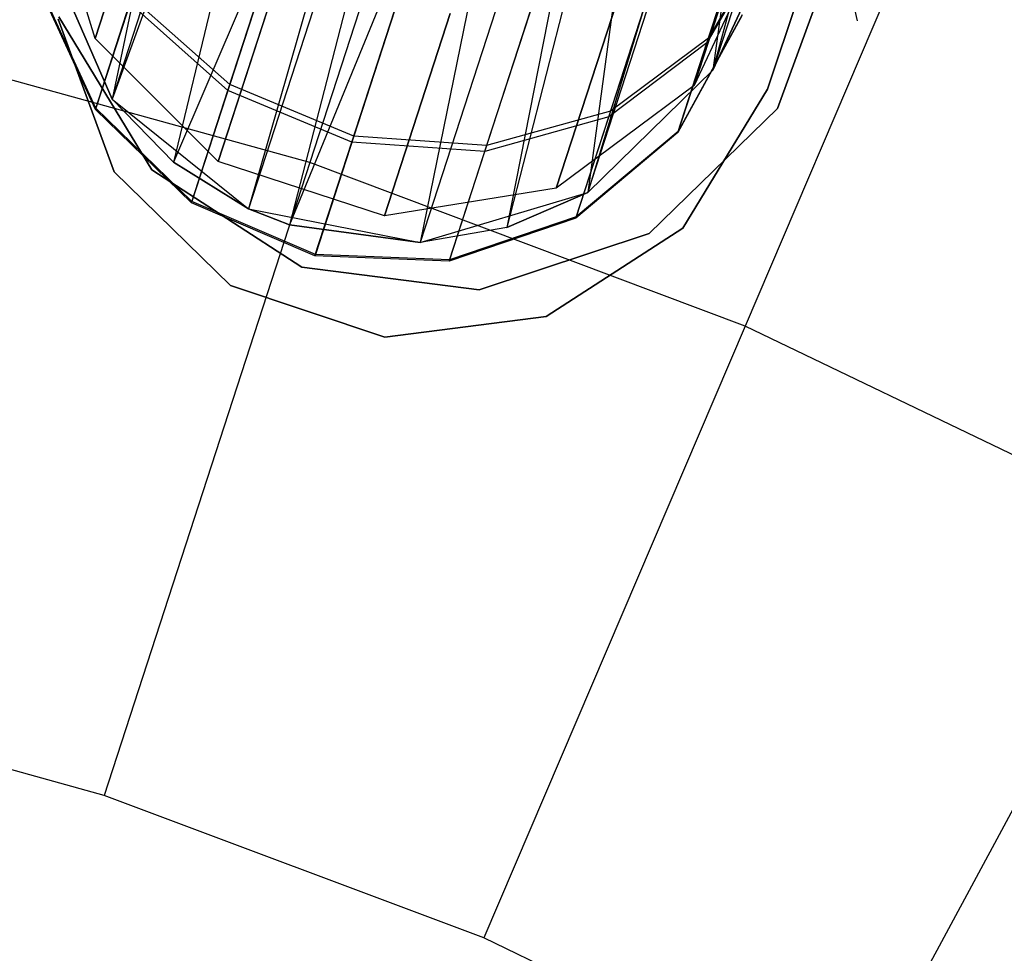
# Model space of a CAD drawing. Extents: x 0.3 to 7.1, y -3.38 to 3.38.
# Tile 469 of 604: x 4.06 to 4.32, y 1.13 to 1.39. Entities that reach past the tile are written whole.
import ezdxf

# ---------------------------------------------------------------- set-up
doc = ezdxf.new("R2010")
doc.units = 0
doc.header["$LTSCALE"] = 2.54
doc.layers.get('0').update_dxf_attribs({"linetype": 'CONTINUOUS'})

# ---------------------------------------------------------------- blocks, each defined once
blk = doc.blocks.new('SINGLES_AVVSTL_STL')
at = {"color": 0}
for p, q in [((4.11803, 1.54557, 61.36034), (4.08038, 1.36591, 61.34243)), ((4.11803, 1.54557, 61.36034), (4.08038, 1.36591, 61.34243)), ((4.1355, 1.53562, 61.34244), (4.08038, 1.36591, 61.34243)), ((4.1355, 1.53562, 61.34244), (4.08038, 1.36591, 61.34243)), ((4.14146, 1.53269, 61.33827), (4.08038, 1.36591, 61.34243)), ((4.14146, 1.53269, 61.33827), (4.08038, 1.36591, 61.34243)), ((4.14146, 1.53269, 61.33827), (4.09722, 1.34866, 61.33122)), ((4.14146, 1.53269, 61.33827), (4.09722, 1.34866, 61.33122)), ((4.17068, 1.52037, 61.32648), (4.09722, 1.34866, 61.33122)), ((4.17068, 1.52037, 61.32648), (4.09722, 1.34866, 61.33122)), ((4.17068, 1.52037, 61.32648), (4.1177, 1.33594, 61.32545)), ((4.17068, 1.52037, 61.32648), (4.1177, 1.33594, 61.32545)), ((4.17689, 1.51811, 61.32545), (4.1177, 1.33594, 61.32545)), ((4.17689, 1.51811, 61.32545), (4.1177, 1.33594, 61.32545)), ((4.17689, 1.51811, 61.32545), (4.12894, 1.33152, 61.32472)), ((4.17689, 1.51811, 61.32545), (4.12894, 1.33152, 61.32472)), ((4.20209, 1.51, 61.32577), (4.12894, 1.33152, 61.32472)), ((4.20209, 1.51, 61.32577), (4.12894, 1.33152, 61.32472)), ((4.18698, 1.51017, 5.1494), (4.13447, 1.34857, 5.30457)), ((4.18698, 1.51017, 5.1494), (4.13447, 1.34857, 5.30457)), ((4.20209, 1.51, 61.32577), (4.16467, 1.32674, 61.33122)), ((4.20209, 1.51, 61.32577), (4.16467, 1.32674, 61.33122)), ((4.2225, 1.50467, 61.33123), (4.16467, 1.32674, 61.33122)), ((4.2225, 1.50467, 61.33123), (4.16467, 1.32674, 61.33122)), ((4.2225, 1.50467, 61.33123), (4.18843, 1.3308, 61.34243)), ((4.2225, 1.50467, 61.33123), (4.18843, 1.3308, 61.34243)), ((4.2324, 1.50253, 61.3357), (4.18843, 1.3308, 61.34243)), ((4.2324, 1.50253, 61.3357), (4.18843, 1.3308, 61.34243)), ((4.2324, 1.50253, 61.3357), (4.21053, 1.34043, 61.35841)), ((4.2324, 1.50253, 61.3357), (4.21053, 1.34043, 61.35841)), ((4.28597, 1.5006, 61.40081), (4.24478, 1.37386, 61.40079)), ((4.28597, 1.5006, 61.40081), (4.24478, 1.37386, 61.40079)), ((4.25874, 1.49861, 61.35514), (4.21053, 1.34043, 61.35841)), ((4.25874, 1.49861, 61.35514), (4.21053, 1.34043, 61.35841)), ((4.21053, 1.34043, 61.35841), (4.26186, 1.49837, 61.35842)), ((4.21053, 1.34043, 61.35841), (4.26186, 1.49837, 61.35842)), ((4.27849, 1.49866, 61.38237), (4.24478, 1.37386, 61.40079)), ((4.27849, 1.49866, 61.38237), (4.24478, 1.37386, 61.40079)), ((4.26186, 1.49837, 61.35842), (4.24478, 1.37386, 61.40079)), ((4.26186, 1.49837, 61.35842), (4.24478, 1.37386, 61.40079)), ((4.32038, 1.4601, 5.1494), (4.2536, 1.30386, 5.30457)), ((4.32038, 1.4601, 5.1494), (4.2536, 1.30386, 5.30457)), ((4.28988, 1.45887, 54.83894), (4.25969, 1.36864, 54.83894)), ((4.25969, 1.36864, 54.63894), (4.28988, 1.45887, 54.63894)), ((4.28988, 1.45887, 54.83894), (4.25969, 1.36864, 54.83894)), ((4.25969, 1.36864, 54.63894), (4.28988, 1.45887, 54.63894)), ((4.28988, 1.45887, 20.47364), (4.25969, 1.36863, 20.47364)), ((4.25969, 1.36863, 20.27364), (4.28988, 1.45887, 20.27364)), ((4.28988, 1.45887, 20.47364), (4.25969, 1.36863, 20.47364)), ((4.25969, 1.36863, 20.27364), (4.28988, 1.45887, 20.27364)), ((4.07579, 1.38254, 20.28282), (4.09242, 1.43374, 20.17199)), ((4.07579, 1.38254, 20.28282), (4.09242, 1.43374, 20.17199)), ((4.09242, 1.43374, 20.51688), (4.07579, 1.38254, 20.40604)), ((4.09242, 1.43374, 20.51688), (4.07579, 1.38254, 20.40604)), ((4.13272, 1.43173, 54.94895), (4.11264, 1.36992, 54.86879)), ((4.13272, 1.43173, 54.94895), (4.11264, 1.36992, 54.86879)), ((4.25959, 1.43188, 54.90357), (4.24358, 1.3826, 54.83967)), ((4.25959, 1.43188, 54.90357), (4.24358, 1.3826, 54.83967)), ((4.1121, 1.36828, 54.58468), (4.13194, 1.42934, 54.50357)), ((4.1121, 1.36828, 54.58468), (4.13194, 1.42934, 54.50357)), ((4.24315, 1.38129, 54.61317), (4.25897, 1.42996, 54.5485)), ((4.24315, 1.38129, 54.61317), (4.25897, 1.42996, 54.5485)), ((4.07579, 1.38254, 20.28282), (4.06179, 1.42745, 20.29165)), ((4.07579, 1.38254, 20.40604), (4.06179, 1.42745, 20.39721)), ((4.07579, 1.38254, 20.28282), (4.06179, 1.42745, 20.29165)), ((4.07579, 1.38254, 20.40604), (4.06179, 1.42745, 20.39721)), ((4.16684, 1.41831, 54.95151), (4.14652, 1.35579, 54.87044)), ((4.16684, 1.41831, 54.95151), (4.14652, 1.35579, 54.87044)), ((4.23487, 1.41839, 54.92718), (4.21673, 1.36259, 54.85482)), ((4.23487, 1.41839, 54.92718), (4.21673, 1.36259, 54.85482)), ((4.25957, 1.41938, 61.75081), (4.24478, 1.37386, 61.40079)), ((4.25957, 1.41938, 61.75081), (4.24478, 1.37386, 61.40079)), ((4.14598, 1.35413, 54.58307), (4.16605, 1.41589, 54.50104)), ((4.14598, 1.35413, 54.58307), (4.16605, 1.41589, 54.50104)), ((4.21625, 1.36111, 54.59835), (4.23416, 1.41622, 54.52513)), ((4.21625, 1.36111, 54.59835), (4.23416, 1.41622, 54.52513)), ((4.20249, 1.41366, 54.94391), (4.18286, 1.35323, 54.86556)), ((4.20249, 1.41366, 54.94391), (4.18286, 1.35323, 54.86556)), ((4.23964, 1.36966, 20.29165), (4.25389, 1.41353, 20.1967)), ((4.23964, 1.36966, 20.29165), (4.25389, 1.41353, 20.1967)), ((4.25389, 1.41353, 20.49216), (4.23964, 1.36966, 20.39721)), ((4.25389, 1.41353, 20.49216), (4.23964, 1.36966, 20.39721)), ((4.25944, 1.41192, 20.30231), (4.23964, 1.36966, 20.29165)), ((4.25944, 1.41192, 20.38656), (4.23964, 1.36966, 20.39721)), ((4.25944, 1.41192, 20.30231), (4.23964, 1.36966, 20.29165)), ((4.25944, 1.41192, 20.38656), (4.23964, 1.36966, 20.39721)), ((4.06126, 1.40979, 61.75081), (4.08038, 1.36591, 61.75081)), ((4.08038, 1.36591, 61.34243), (4.06126, 1.40979, 61.37825)), ((4.08038, 1.36591, 61.34243), (4.06126, 1.40979, 61.37825)), ((4.06126, 1.40979, 61.75081), (4.08038, 1.36591, 61.75081)), ((4.18234, 1.35163, 54.58784), (4.20173, 1.41131, 54.50856)), ((4.18234, 1.35163, 54.58784), (4.20173, 1.41131, 54.50856)), ((4.2594, 1.40944, 54.6303), (4.24315, 1.38129, 54.61317)), ((4.2594, 1.40944, 54.6303), (4.24315, 1.38129, 54.61317)), ((4.25976, 1.41055, 54.82215), (4.24358, 1.3826, 54.83967)), ((4.25976, 1.41055, 54.82215), (4.24358, 1.3826, 54.83967)), ((4.27926, 1.40929, 61.72336), (4.26241, 1.36332, 61.72336)), ((4.26241, 1.36332, 61.52336), (4.27926, 1.40929, 61.52336)), ((4.26241, 1.36332, 61.52336), (4.27926, 1.40929, 61.52336)), ((4.27926, 1.40929, 61.72336), (4.26241, 1.36332, 61.72336)), ((4.27926, 1.40929, 61.52336), (4.28422, 1.38733, 61.52336)), ((4.1094, 1.34883, 20.27784), (4.12738, 1.40417, 20.15803)), ((4.1094, 1.34883, 20.27784), (4.12738, 1.40417, 20.15803)), ((4.12738, 1.40417, 20.53083), (4.1094, 1.34883, 20.41103)), ((4.12738, 1.40417, 20.53083), (4.1094, 1.34883, 20.41103)), ((4.07584, 1.36311, 54.68483), (4.06059, 1.39632, 54.68875)), ((4.07584, 1.36311, 54.68483), (4.06059, 1.39632, 54.68875)), ((4.07596, 1.36348, 54.76807), (4.0607, 1.39665, 54.7639)), ((4.07596, 1.36348, 54.76807), (4.0607, 1.39665, 54.7639)), ((4.24478, 1.37386, 61.75081), (4.25494, 1.39572, 61.75081)), ((4.25494, 1.39572, 61.75081), (4.24478, 1.37386, 61.40079)), ((4.25494, 1.39572, 61.75081), (4.24478, 1.37386, 61.40079)), ((4.24478, 1.37386, 61.75081), (4.25494, 1.39572, 61.75081)), ((4.08578, 1.39371, 54.86085), (4.07596, 1.36348, 54.76807)), ((4.08578, 1.39371, 54.86085), (4.07596, 1.36348, 54.76807)), ((4.11264, 1.36992, 54.86879), (4.08578, 1.39371, 54.86085)), ((4.11264, 1.36992, 54.86879), (4.08578, 1.39371, 54.86085)), ((4.20192, 1.34156, 20.28282), (4.21856, 1.39276, 20.17199)), ((4.20192, 1.34156, 20.28282), (4.21856, 1.39276, 20.17199)), ((4.21856, 1.39276, 20.51688), (4.20192, 1.34156, 20.40604)), ((4.21856, 1.39276, 20.51688), (4.20192, 1.34156, 20.40604)), ((4.07584, 1.36311, 54.68483), (4.08527, 1.39216, 54.59245)), ((4.07584, 1.36311, 54.68483), (4.08527, 1.39216, 54.59245)), ((4.1121, 1.36828, 54.58468), (4.08527, 1.39216, 54.59245)), ((4.1121, 1.36828, 54.58468), (4.08527, 1.39216, 54.59245)), ((4.08092, 1.34601, 54.83894), (4.06564, 1.38781, 54.83894)), ((4.06564, 1.38781, 54.63894), (4.08092, 1.34601, 54.63894)), ((4.06564, 1.38781, 54.63894), (4.08092, 1.34601, 54.63894)), ((4.08092, 1.34601, 54.83894), (4.06564, 1.38781, 54.83894)), ((4.08092, 1.346, 20.47364), (4.06564, 1.3878, 20.47364)), ((4.06564, 1.3878, 20.27364), (4.08092, 1.346, 20.27364)), ((4.06564, 1.3878, 20.27364), (4.08092, 1.346, 20.27364)), ((4.08092, 1.346, 20.47364), (4.06564, 1.3878, 20.47364)), ((4.09123, 1.34658, 61.72336), (4.06579, 1.38841, 61.72336)), ((4.06579, 1.38841, 61.52336), (4.09123, 1.34658, 61.52336)), ((4.06579, 1.38841, 61.52336), (4.09123, 1.34658, 61.52336)), ((4.09123, 1.34658, 61.72336), (4.06579, 1.38841, 61.72336)), ((4.15492, 1.33404, 20.27784), (4.1729, 1.38938, 20.15803)), ((4.15492, 1.33404, 20.27784), (4.1729, 1.38938, 20.15803)), ((4.1729, 1.38938, 20.53083), (4.15492, 1.33404, 20.41103)), ((4.1729, 1.38938, 20.53083), (4.15492, 1.33404, 20.41103)), ((4.25265, 1.38868, 54.69634), (4.23519, 1.35678, 54.69113)), ((4.25265, 1.38868, 54.69634), (4.23519, 1.35678, 54.69113)), ((4.25274, 1.38895, 54.75582), (4.23529, 1.35709, 54.76136)), ((4.25274, 1.38895, 54.75582), (4.23529, 1.35709, 54.76136)), ((4.13447, 1.34857, 5.30457), (4.01183, 1.38242, 5.30457)), ((4.13447, 1.34857, 5.30457), (4.01183, 1.38242, 5.30457)), ((4.1094, 1.34883, 20.27784), (4.07579, 1.38254, 20.28282)), ((4.1094, 1.34883, 20.41103), (4.07579, 1.38254, 20.40604)), ((4.07579, 1.38254, 20.40604), (4.07579, 1.38254, 20.28282)), ((4.1094, 1.34883, 20.27784), (4.07579, 1.38254, 20.28282)), ((4.07579, 1.38254, 20.40604), (4.07579, 1.38254, 20.28282)), ((4.1094, 1.34883, 20.41103), (4.07579, 1.38254, 20.40604)), ((4.24358, 1.3826, 54.83967), (4.21673, 1.36259, 54.85482)), ((4.24358, 1.3826, 54.83967), (4.21673, 1.36259, 54.85482)), ((4.24358, 1.3826, 54.83967), (4.23529, 1.35709, 54.76136)), ((4.24358, 1.3826, 54.83967), (4.23529, 1.35709, 54.76136)), ((4.24315, 1.38129, 54.61317), (4.21625, 1.36111, 54.59835)), ((4.24315, 1.38129, 54.61317), (4.21625, 1.36111, 54.59835)), ((4.23519, 1.35678, 54.69113), (4.24315, 1.38129, 54.61317)), ((4.23519, 1.35678, 54.69113), (4.24315, 1.38129, 54.61317)), ((4.21053, 1.34043, 61.75081), (4.24478, 1.37386, 61.75081)), ((4.24478, 1.37386, 61.40079), (4.21053, 1.34043, 61.35841)), ((4.21053, 1.34043, 61.75081), (4.24478, 1.37386, 61.75081)), ((4.24478, 1.37386, 61.40079), (4.21053, 1.34043, 61.35841)), ((4.24478, 1.37386, 61.40079), (4.24478, 1.37386, 61.75081)), ((4.24478, 1.37386, 61.40079), (4.24478, 1.37386, 61.75081)), ((4.11264, 1.36992, 54.86879), (4.10224, 1.33792, 54.77057)), ((4.11264, 1.36992, 54.86879), (4.10224, 1.33792, 54.77057)), ((4.14652, 1.35579, 54.87044), (4.11264, 1.36992, 54.86879)), ((4.14652, 1.35579, 54.87044), (4.11264, 1.36992, 54.86879)), ((4.23964, 1.36966, 20.29165), (4.20192, 1.34156, 20.28282)), ((4.23964, 1.36966, 20.39721), (4.20192, 1.34156, 20.40604)), ((4.23964, 1.36966, 20.29165), (4.20192, 1.34156, 20.28282)), ((4.23964, 1.36966, 20.39721), (4.20192, 1.34156, 20.40604)), ((4.25969, 1.36864, 54.83894), (4.23653, 1.33063, 54.83894)), ((4.23653, 1.33063, 54.63894), (4.25969, 1.36864, 54.63894)), ((4.23653, 1.33063, 54.63894), (4.25969, 1.36864, 54.63894)), ((4.25969, 1.36864, 54.83894), (4.23653, 1.33063, 54.83894)), ((4.25969, 1.36863, 20.47364), (4.23653, 1.33063, 20.47364)), ((4.23653, 1.33063, 20.27364), (4.25969, 1.36863, 20.27364)), ((4.23653, 1.33063, 20.27364), (4.25969, 1.36863, 20.27364)), ((4.25969, 1.36863, 20.47364), (4.23653, 1.33063, 20.47364)), ((4.23964, 1.36966, 20.39721), (4.23964, 1.36966, 20.29165)), ((4.23964, 1.36966, 20.39721), (4.23964, 1.36966, 20.29165)), ((4.25969, 1.36864, 54.63894), (4.25969, 1.36864, 54.83894)), ((4.25969, 1.36864, 54.63894), (4.25969, 1.36864, 54.83894)), ((4.25969, 1.36863, 20.27364), (4.25969, 1.36863, 20.47364)), ((4.25969, 1.36863, 20.27364), (4.25969, 1.36863, 20.47364)), ((4.08038, 1.36591, 61.75081), (4.1177, 1.33594, 61.75081)), ((4.09722, 1.34866, 61.33122), (4.08038, 1.36591, 61.34243)), ((4.08038, 1.36591, 61.34243), (4.08038, 1.36591, 61.75081)), ((4.08038, 1.36591, 61.34243), (4.08038, 1.36591, 61.75081)), ((4.09722, 1.34866, 61.33122), (4.08038, 1.36591, 61.34243)), ((4.09722, 1.34866, 61.33122), (4.08038, 1.36591, 61.75081)), ((4.09722, 1.34866, 61.33122), (4.08038, 1.36591, 61.75081)), ((4.08038, 1.36591, 61.75081), (4.1177, 1.33594, 61.75081)), ((4.10211, 1.33753, 54.68248), (4.1121, 1.36828, 54.58468)), ((4.10211, 1.33753, 54.68248), (4.1121, 1.36828, 54.58468)), ((4.14598, 1.35413, 54.58307), (4.1121, 1.36828, 54.58468)), ((4.14598, 1.35413, 54.58307), (4.1121, 1.36828, 54.58468)), ((4.07596, 1.36348, 54.76807), (4.07584, 1.36311, 54.68483)), ((4.07596, 1.36348, 54.76807), (4.07584, 1.36311, 54.68483)), ((4.10211, 1.33753, 54.68248), (4.07584, 1.36311, 54.68483)), ((4.10211, 1.33753, 54.68248), (4.07584, 1.36311, 54.68483)), ((4.10224, 1.33792, 54.77057), (4.07596, 1.36348, 54.76807)), ((4.10224, 1.33792, 54.77057), (4.07596, 1.36348, 54.76807)), ((4.26241, 1.36332, 61.72336), (4.22729, 1.32922, 61.72336)), ((4.22729, 1.32922, 61.52336), (4.26241, 1.36332, 61.52336)), ((4.22729, 1.32922, 61.52336), (4.26241, 1.36332, 61.52336)), ((4.26241, 1.36332, 61.72336), (4.22729, 1.32922, 61.72336)), ((4.26241, 1.36332, 61.52336), (4.26241, 1.36332, 61.72336)), ((4.26241, 1.36332, 61.52336), (4.26241, 1.36332, 61.72336)), ((4.21625, 1.36111, 54.59835), (4.18234, 1.35163, 54.58784)), ((4.21625, 1.36111, 54.59835), (4.18234, 1.35163, 54.58784)), ((4.21673, 1.36259, 54.85482), (4.18286, 1.35323, 54.86556)), ((4.21673, 1.36259, 54.85482), (4.18286, 1.35323, 54.86556)), ((4.20723, 1.33335, 54.68663), (4.21625, 1.36111, 54.59835)), ((4.20723, 1.33335, 54.68663), (4.21625, 1.36111, 54.59835)), ((4.21673, 1.36259, 54.85482), (4.20735, 1.33371, 54.76616)), ((4.21673, 1.36259, 54.85482), (4.20735, 1.33371, 54.76616)), ((4.14652, 1.35579, 54.87044), (4.13601, 1.32343, 54.77109)), ((4.14652, 1.35579, 54.87044), (4.13601, 1.32343, 54.77109)), ((4.18286, 1.35323, 54.86556), (4.14652, 1.35579, 54.87044)), ((4.18286, 1.35323, 54.86556), (4.14652, 1.35579, 54.87044)), ((4.23519, 1.35678, 54.69113), (4.20723, 1.33335, 54.68663)), ((4.23519, 1.35678, 54.69113), (4.20723, 1.33335, 54.68663)), ((4.23529, 1.35709, 54.76136), (4.20735, 1.33371, 54.76616)), ((4.23529, 1.35709, 54.76136), (4.20735, 1.33371, 54.76616)), ((4.23529, 1.35709, 54.76136), (4.23519, 1.35678, 54.69113)), ((4.23529, 1.35709, 54.76136), (4.23519, 1.35678, 54.69113)), ((4.13588, 1.32303, 54.68199), (4.14598, 1.35413, 54.58307)), ((4.13588, 1.32303, 54.68199), (4.14598, 1.35413, 54.58307)), ((4.18234, 1.35163, 54.58784), (4.14598, 1.35413, 54.58307)), ((4.18234, 1.35163, 54.58784), (4.14598, 1.35413, 54.58307)), ((4.18286, 1.35323, 54.86556), (4.1727, 1.32196, 54.76956)), ((4.18286, 1.35323, 54.86556), (4.1727, 1.32196, 54.76956)), ((4.17257, 1.32157, 54.68344), (4.18234, 1.35163, 54.58784)), ((4.17257, 1.32157, 54.68344), (4.18234, 1.35163, 54.58784)), ((4.13447, 1.34857, 5.30457), (4.07824, 1.17551, 5.4454)), ((4.13447, 1.34857, 5.30457), (4.07824, 1.17551, 5.4454)), ((4.1177, 1.33594, 61.32545), (4.09722, 1.34866, 61.33122)), ((4.09722, 1.34866, 61.33122), (4.1177, 1.33594, 61.75081)), ((4.09722, 1.34866, 61.33122), (4.1177, 1.33594, 61.75081)), ((4.1177, 1.33594, 61.32545), (4.09722, 1.34866, 61.33122)), ((4.15492, 1.33404, 20.27784), (4.1094, 1.34883, 20.27784)), ((4.15492, 1.33404, 20.41103), (4.1094, 1.34883, 20.41103)), ((4.1094, 1.34883, 20.41103), (4.1094, 1.34883, 20.27784)), ((4.15492, 1.33404, 20.27784), (4.1094, 1.34883, 20.27784)), ((4.1094, 1.34883, 20.41103), (4.1094, 1.34883, 20.27784)), ((4.15492, 1.33404, 20.41103), (4.1094, 1.34883, 20.41103)), ((4.2536, 1.30386, 5.30457), (4.13447, 1.34857, 5.30457)), ((4.2536, 1.30386, 5.30457), (4.13447, 1.34857, 5.30457)), ((4.11282, 1.31497, 54.83894), (4.08092, 1.34601, 54.83894)), ((4.08092, 1.34601, 54.63894), (4.11282, 1.31497, 54.63894)), ((4.08092, 1.34601, 54.63894), (4.11282, 1.31497, 54.63894)), ((4.08092, 1.34601, 54.63894), (4.08092, 1.34601, 54.83894)), ((4.11282, 1.31497, 54.83894), (4.08092, 1.34601, 54.83894)), ((4.08092, 1.34601, 54.63894), (4.08092, 1.34601, 54.83894)), ((4.11282, 1.31497, 20.47364), (4.08092, 1.346, 20.47364)), ((4.08092, 1.346, 20.27364), (4.11282, 1.31497, 20.27364)), ((4.08092, 1.346, 20.27364), (4.11282, 1.31497, 20.27364)), ((4.08092, 1.346, 20.27364), (4.08092, 1.346, 20.47364)), ((4.11282, 1.31497, 20.47364), (4.08092, 1.346, 20.47364)), ((4.08092, 1.346, 20.27364), (4.08092, 1.346, 20.47364)), ((4.13229, 1.31993, 61.72336), (4.09123, 1.34658, 61.72336)), ((4.09123, 1.34658, 61.52336), (4.13229, 1.31993, 61.52336)), ((4.09123, 1.34658, 61.52336), (4.13229, 1.31993, 61.52336)), ((4.09123, 1.34658, 61.52336), (4.09123, 1.34658, 61.72336)), ((4.13229, 1.31993, 61.72336), (4.09123, 1.34658, 61.72336)), ((4.09123, 1.34658, 61.52336), (4.09123, 1.34658, 61.72336)), ((4.20192, 1.34156, 20.28282), (4.15492, 1.33404, 20.27784)), ((4.20192, 1.34156, 20.40604), (4.15492, 1.33404, 20.41103)), ((4.20192, 1.34156, 20.28282), (4.15492, 1.33404, 20.27784)), ((4.20192, 1.34156, 20.40604), (4.15492, 1.33404, 20.41103)), ((4.20192, 1.34156, 20.40604), (4.20192, 1.34156, 20.28282)), ((4.20192, 1.34156, 20.40604), (4.20192, 1.34156, 20.28282)), ((4.16467, 1.32674, 61.75081), (4.21053, 1.34043, 61.75081)), ((4.16467, 1.32674, 61.75081), (4.21053, 1.34043, 61.75081)), ((4.21053, 1.34043, 61.35841), (4.18843, 1.3308, 61.34243)), ((4.18843, 1.3308, 61.34243), (4.21053, 1.34043, 61.75081)), ((4.18843, 1.3308, 61.34243), (4.21053, 1.34043, 61.75081)), ((4.21053, 1.34043, 61.35841), (4.18843, 1.3308, 61.34243)), ((4.21053, 1.34043, 61.35841), (4.21053, 1.34043, 61.75081)), ((4.21053, 1.34043, 61.35841), (4.21053, 1.34043, 61.75081)), ((4.10224, 1.33792, 54.77057), (4.10211, 1.33753, 54.68248)), ((4.10224, 1.33792, 54.77057), (4.10211, 1.33753, 54.68248)), ((4.13588, 1.32303, 54.68199), (4.10211, 1.33753, 54.68248)), ((4.13588, 1.32303, 54.68199), (4.10211, 1.33753, 54.68248)), ((4.13601, 1.32343, 54.77109), (4.10224, 1.33792, 54.77057)), ((4.13601, 1.32343, 54.77109), (4.10224, 1.33792, 54.77057)), ((4.1177, 1.33594, 61.75081), (4.16467, 1.32674, 61.75081)), ((4.12894, 1.33152, 61.32472), (4.1177, 1.33594, 61.32545)), ((4.1177, 1.33594, 61.75081), (4.16467, 1.32674, 61.75081)), ((4.1177, 1.33594, 61.75081), (4.12894, 1.33152, 61.32472)), ((4.1177, 1.33594, 61.32545), (4.1177, 1.33594, 61.75081)), ((4.1177, 1.33594, 61.32545), (4.1177, 1.33594, 61.75081)), ((4.12894, 1.33152, 61.32472), (4.1177, 1.33594, 61.32545)), ((4.1177, 1.33594, 61.75081), (4.12894, 1.33152, 61.32472)), ((4.15492, 1.33404, 20.41103), (4.15492, 1.33404, 20.27784)), ((4.15492, 1.33404, 20.41103), (4.15492, 1.33404, 20.27784)), ((4.20735, 1.33371, 54.76616), (4.1727, 1.32196, 54.76956)), ((4.20735, 1.33371, 54.76616), (4.1727, 1.32196, 54.76956)), ((4.20735, 1.33371, 54.76616), (4.20723, 1.33335, 54.68663)), ((4.20735, 1.33371, 54.76616), (4.20723, 1.33335, 54.68663)), ((4.16467, 1.32674, 61.33122), (4.12894, 1.33152, 61.32472)), ((4.12894, 1.33152, 61.32472), (4.16467, 1.32674, 61.75081)), ((4.16467, 1.32674, 61.33122), (4.12894, 1.33152, 61.32472)), ((4.12894, 1.33152, 61.32472), (4.16467, 1.32674, 61.75081)), ((4.18843, 1.3308, 61.34243), (4.16467, 1.32674, 61.33122)), ((4.18843, 1.3308, 61.34243), (4.16467, 1.32674, 61.33122)), ((4.18843, 1.3308, 61.34243), (4.16467, 1.32674, 61.75081)), ((4.18843, 1.3308, 61.34243), (4.16467, 1.32674, 61.75081)), ((4.20723, 1.33335, 54.68663), (4.17257, 1.32157, 54.68344)), ((4.20723, 1.33335, 54.68663), (4.17257, 1.32157, 54.68344)), ((4.22729, 1.32922, 61.72336), (4.18085, 1.31373, 61.72336)), ((4.18085, 1.31373, 61.52336), (4.22729, 1.32922, 61.52336)), ((4.18085, 1.31373, 61.52336), (4.22729, 1.32922, 61.52336)), ((4.22729, 1.32922, 61.72336), (4.18085, 1.31373, 61.72336)), ((4.23653, 1.33063, 54.83894), (4.19917, 1.30644, 54.83894)), ((4.19917, 1.30644, 54.63894), (4.23653, 1.33063, 54.63894)), ((4.19917, 1.30644, 54.63894), (4.23653, 1.33063, 54.63894)), ((4.23653, 1.33063, 54.83894), (4.19917, 1.30644, 54.83894)), ((4.23653, 1.33063, 20.47364), (4.19917, 1.30644, 20.47364)), ((4.19917, 1.30644, 20.27364), (4.23653, 1.33063, 20.27364)), ((4.19917, 1.30644, 20.27364), (4.23653, 1.33063, 20.27364)), ((4.23653, 1.33063, 20.47364), (4.19917, 1.30644, 20.47364)), ((4.22729, 1.32922, 61.52336), (4.22729, 1.32922, 61.72336)), ((4.22729, 1.32922, 61.52336), (4.22729, 1.32922, 61.72336)), ((4.23653, 1.33063, 54.63894), (4.23653, 1.33063, 54.83894)), ((4.23653, 1.33063, 54.63894), (4.23653, 1.33063, 54.83894)), ((4.23653, 1.33063, 20.27364), (4.23653, 1.33063, 20.47364)), ((4.23653, 1.33063, 20.27364), (4.23653, 1.33063, 20.47364)), ((4.16467, 1.32674, 61.33122), (4.16467, 1.32674, 61.75081)), ((4.16467, 1.32674, 61.33122), (4.16467, 1.32674, 61.75081)), ((4.13601, 1.32343, 54.77109), (4.13588, 1.32303, 54.68199)), ((4.13601, 1.32343, 54.77109), (4.13588, 1.32303, 54.68199)), ((4.17257, 1.32157, 54.68344), (4.13588, 1.32303, 54.68199)), ((4.17257, 1.32157, 54.68344), (4.13588, 1.32303, 54.68199)), ((4.1727, 1.32196, 54.76956), (4.13601, 1.32343, 54.77109)), ((4.1727, 1.32196, 54.76956), (4.13601, 1.32343, 54.77109)), ((4.1727, 1.32196, 54.76956), (4.17257, 1.32157, 54.68344)), ((4.1727, 1.32196, 54.76956), (4.17257, 1.32157, 54.68344)), ((4.18085, 1.31373, 61.72336), (4.13229, 1.31993, 61.72336)), ((4.13229, 1.31993, 61.52336), (4.18085, 1.31373, 61.52336)), ((4.13229, 1.31993, 61.52336), (4.18085, 1.31373, 61.52336)), ((4.13229, 1.31993, 61.52336), (4.13229, 1.31993, 61.72336)), ((4.18085, 1.31373, 61.72336), (4.13229, 1.31993, 61.72336)), ((4.13229, 1.31993, 61.52336), (4.13229, 1.31993, 61.72336)), ((4.15502, 1.30085, 54.83894), (4.11282, 1.31497, 54.83894)), ((4.11282, 1.31497, 54.63894), (4.15502, 1.30085, 54.63894)), ((4.11282, 1.31497, 54.63894), (4.15502, 1.30085, 54.63894)), ((4.11282, 1.31497, 54.63894), (4.11282, 1.31497, 54.83894)), ((4.15502, 1.30085, 54.83894), (4.11282, 1.31497, 54.83894)), ((4.11282, 1.31497, 54.63894), (4.11282, 1.31497, 54.83894)), ((4.15502, 1.30085, 20.47364), (4.11282, 1.31497, 20.47364)), ((4.11282, 1.31497, 20.27364), (4.15502, 1.30085, 20.27364)), ((4.11282, 1.31497, 20.27364), (4.15502, 1.30085, 20.27364)), ((4.11282, 1.31497, 20.27364), (4.11282, 1.31497, 20.47364)), ((4.15502, 1.30085, 20.47364), (4.11282, 1.31497, 20.47364)), ((4.11282, 1.31497, 20.27364), (4.11282, 1.31497, 20.47364)), ((4.18085, 1.31373, 61.52336), (4.18085, 1.31373, 61.72336)), ((4.18085, 1.31373, 61.52336), (4.18085, 1.31373, 61.72336)), ((4.19917, 1.30644, 54.83894), (4.15502, 1.30085, 54.83894)), ((4.15502, 1.30085, 54.63894), (4.19917, 1.30644, 54.63894)), ((4.15502, 1.30085, 54.63894), (4.19917, 1.30644, 54.63894)), ((4.19917, 1.30644, 54.83894), (4.15502, 1.30085, 54.83894)), ((4.19917, 1.30644, 20.47364), (4.15502, 1.30085, 20.47364)), ((4.15502, 1.30085, 20.27364), (4.19917, 1.30644, 20.27364)), ((4.15502, 1.30085, 20.27364), (4.19917, 1.30644, 20.27364)), ((4.19917, 1.30644, 20.47364), (4.15502, 1.30085, 20.47364)), ((4.2536, 1.30386, 5.30457), (4.18208, 1.13654, 5.4454)), ((4.2536, 1.30386, 5.30457), (4.18208, 1.13654, 5.4454)), ((4.19917, 1.30644, 54.63894), (4.19917, 1.30644, 54.83894)), ((4.19917, 1.30644, 54.63894), (4.19917, 1.30644, 54.83894)), ((4.19917, 1.30644, 20.27364), (4.19917, 1.30644, 20.47364)), ((4.19917, 1.30644, 20.27364), (4.19917, 1.30644, 20.47364)), ((4.36823, 1.24866, 5.30457), (4.2536, 1.30386, 5.30457)), ((4.36823, 1.24866, 5.30457), (4.2536, 1.30386, 5.30457)), ((4.15502, 1.30085, 54.63894), (4.15502, 1.30085, 54.83894)), ((4.15502, 1.30085, 54.63894), (4.15502, 1.30085, 54.83894)), ((4.15502, 1.30085, 20.27364), (4.15502, 1.30085, 20.47364)), ((4.15502, 1.30085, 20.27364), (4.15502, 1.30085, 20.47364)), ((4.36823, 1.24866, 5.30457), (4.282, 1.08842, 5.4454)), ((4.36823, 1.24866, 5.30457), (4.282, 1.08842, 5.4454)), ((4.07824, 1.17551, 5.4454), (3.97133, 1.20501, 5.4454)), ((4.07824, 1.17551, 5.4454), (3.97133, 1.20501, 5.4454)), ((4.18208, 1.13654, 5.4454), (4.07824, 1.17551, 5.4454)), ((4.18208, 1.13654, 5.4454), (4.07824, 1.17551, 5.4454)), ((4.282, 1.08842, 5.4454), (4.18208, 1.13654, 5.4454)), ((4.282, 1.08842, 5.4454), (4.18208, 1.13654, 5.4454))]:
    blk.add_line(p, q, dxfattribs=at)

msp = doc.modelspace()

# ---------------------------------------------------------------- block references
at = {"color": 0}
msp.add_blockref('SINGLES_AVVSTL_STL', (0, 0), dxfattribs=at)

doc.saveas('drawing.dxf')
